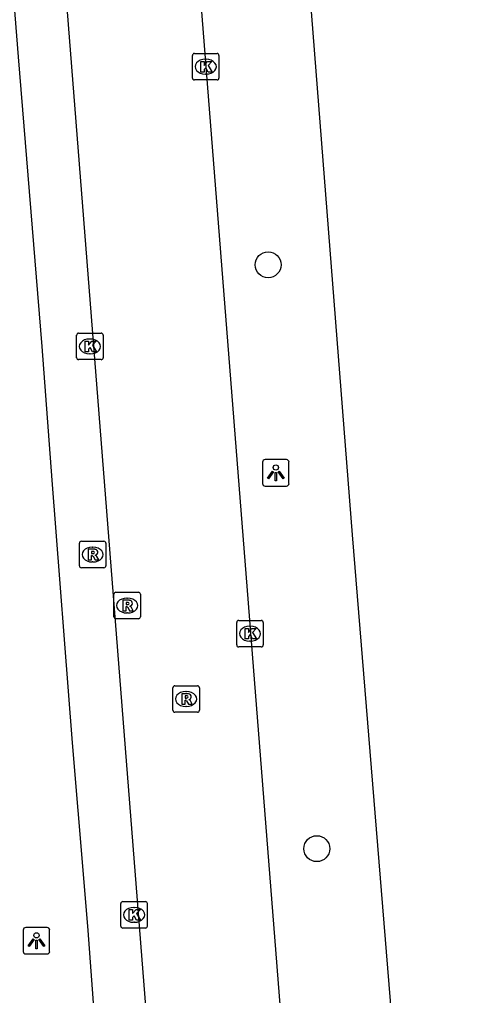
# Model space of a CAD drawing. Extents: x 157793 to 159380, y 380882 to 382313.
# Drawn here: x 158228.98 to 158246.22, y 381192.48 to 381229.32 of the extents above; entities that cross this region are included whole.
import ezdxf

# ---------------------------------------------------------------- set-up
doc = ezdxf.new("R2010")
doc.units = 0
for name, color, linetype in [('IMGEO_Boom', 7, 'Continuous'), ('IMGEO_Kolk', 7, 'Continuous'), ('IMGEO_Lichtpunt', 7, 'Continuous'), ('IMGEO_Rijbaan_lokaal_gesloten', 7, 'Continuous'), ('IMGEO_Rioolput', 7, 'Continuous'), ('IMGEO_Voetpad_open', 7, 'Continuous')]:
    doc.layers.add(name, color=color, linetype=linetype)

msp = doc.modelspace()

# ---------------------------------------------------------------- linework, layer by layer
at = {"layer": 'IMGEO_Boom'}
for centre in [(158238.357, 381220.059), (158240.192, 381198.022)]:
    msp.add_circle(centre, 0.489, dxfattribs=at)
at = {"layer": 'IMGEO_Kolk'}
for p, q in [((158235.501, 381227.11), (158235.501, 381227.962)), ((158235.576, 381228.036), (158236.428, 381228.036)), ((158236.502, 381227.962), (158236.502, 381227.11)), ((158235.989, 381227.816), (158236.014, 381227.816)), ((158236.012, 381227.256), (158235.987, 381227.256)), ((158236.428, 381227.036), (158235.576, 381227.036)), ((158231.133, 381216.553), (158231.133, 381217.405)), ((158231.208, 381217.479), (158232.06, 381217.479)), ((158231.621, 381217.259), (158231.646, 381217.259)), ((158232.134, 381217.405), (158232.134, 381216.553)), ((158231.644, 381216.699), (158231.619, 381216.699)), ((158232.06, 381216.479), (158231.208, 381216.479)), ((158237.171, 381205.711), (158237.171, 381206.563)), ((158237.246, 381206.637), (158238.098, 381206.637)), ((158238.172, 381206.563), (158238.172, 381205.711)), ((158237.659, 381206.417), (158237.684, 381206.417)), ((158237.682, 381205.857), (158237.657, 381205.857)), ((158238.098, 381205.637), (158237.246, 381205.637)), ((158232.798, 381195.097), (158232.798, 381195.949)), ((158232.873, 381196.023), (158233.725, 381196.023)), ((158233.799, 381195.949), (158233.799, 381195.097)), ((158233.286, 381195.803), (158233.311, 381195.803)), ((158233.309, 381195.243), (158233.284, 381195.243)), ((158233.725, 381195.023), (158232.873, 381195.023))]:
    msp.add_line(p, q, dxfattribs=at)
for points in [[(158235.501, 381227.11), (158235.501, 381227.962)], [(158235.576, 381228.036), (158236.428, 381228.036)], [(158236.502, 381227.962), (158236.502, 381227.11)], [(158235.822, 381227.736), (158235.945, 381227.736), (158235.945, 381227.585), (158236.075, 381227.736), (158236.239, 381227.736), (158236.093, 381227.585), (158236.246, 381227.336), (158236.094, 381227.336), (158236.009, 381227.5), (158235.945, 381227.433), (158235.945, 381227.336), (158235.822, 381227.336), (158235.822, 381227.736)], [(158236.428, 381227.036), (158235.576, 381227.036)], [(158231.133, 381216.553), (158231.133, 381217.405)], [(158231.208, 381217.479), (158232.06, 381217.479)], [(158232.134, 381217.405), (158232.134, 381216.553)], [(158231.454, 381217.179), (158231.577, 381217.179), (158231.577, 381217.028), (158231.707, 381217.179), (158231.871, 381217.179), (158231.725, 381217.028), (158231.878, 381216.779), (158231.726, 381216.779), (158231.641, 381216.943), (158231.577, 381216.876), (158231.577, 381216.779), (158231.454, 381216.779), (158231.454, 381217.179)], [(158232.06, 381216.479), (158231.208, 381216.479)], [(158237.171, 381205.711), (158237.171, 381206.563)], [(158237.246, 381206.637), (158238.098, 381206.637)], [(158238.172, 381206.563), (158238.172, 381205.711)], [(158237.492, 381206.337), (158237.615, 381206.337), (158237.615, 381206.186), (158237.745, 381206.337), (158237.909, 381206.337), (158237.763, 381206.186), (158237.916, 381205.937), (158237.764, 381205.937), (158237.679, 381206.101), (158237.615, 381206.034), (158237.615, 381205.937), (158237.492, 381205.937), (158237.492, 381206.337)], [(158238.098, 381205.637), (158237.246, 381205.637)], [(158232.798, 381195.097), (158232.798, 381195.949)], [(158232.873, 381196.023), (158233.725, 381196.023)], [(158233.799, 381195.949), (158233.799, 381195.097)], [(158233.119, 381195.723), (158233.242, 381195.723), (158233.242, 381195.572), (158233.372, 381195.723), (158233.536, 381195.723), (158233.39, 381195.572), (158233.543, 381195.323), (158233.391, 381195.323), (158233.306, 381195.487), (158233.242, 381195.42), (158233.242, 381195.323), (158233.119, 381195.323), (158233.119, 381195.723)], [(158233.725, 381195.023), (158232.873, 381195.023)]]:
    msp.add_lwpolyline(points, dxfattribs=at)
for centre, start, end in [((158235.578, 381227.96), 91.552, 178.448), ((158235.578, 381227.96), 91.552, 178.448), ((158236.426, 381227.96), 1.552, 88.448), ((158236.426, 381227.96), 1.552, 88.448), ((158235.578, 381227.112), 181.552, 268.448), ((158235.578, 381227.112), 181.552, 268.448), ((158236.426, 381227.112), 271.552, 358.448), ((158236.426, 381227.112), 271.552, 358.448), ((158231.21, 381217.403), 91.552, 178.448), ((158231.21, 381217.403), 91.552, 178.448), ((158232.058, 381217.403), 1.552, 88.448), ((158232.058, 381217.403), 1.552, 88.448), ((158231.21, 381216.555), 181.552, 268.448), ((158231.21, 381216.555), 181.552, 268.448), ((158232.058, 381216.555), 271.552, 358.448), ((158232.058, 381216.555), 271.552, 358.448), ((158237.248, 381206.561), 91.552, 178.448), ((158237.248, 381206.561), 91.552, 178.448), ((158238.096, 381206.561), 1.552, 88.448), ((158238.096, 381206.561), 1.552, 88.448), ((158237.248, 381205.713), 181.552, 268.448), ((158237.248, 381205.713), 181.552, 268.448), ((158238.096, 381205.713), 271.552, 358.448), ((158238.096, 381205.713), 271.552, 358.448), ((158232.875, 381195.947), 91.552, 178.448), ((158232.875, 381195.947), 91.552, 178.448), ((158233.723, 381195.947), 1.552, 88.448), ((158233.723, 381195.947), 1.552, 88.448), ((158232.875, 381195.099), 181.552, 268.448), ((158232.875, 381195.099), 181.552, 268.448), ((158233.723, 381195.099), 271.552, 358.448), ((158233.723, 381195.099), 271.552, 358.448)]:
    msp.add_arc(centre, 0.0765, start, end, dxfattribs=at)
for centre, major_axis, ratio, start_param, end_param in [((158235.988, 381227.536), (-0.387, 0.002), 0.722429, 4.712389, 7.853982), ((158236.013, 381227.536), (-0.39, 0.002), 0.717154, 1.570796, 4.712389), ((158231.62, 381216.979), (-0.387, 0.002), 0.722429, 4.712389, 7.853982), ((158231.645, 381216.979), (-0.39, 0.002), 0.717154, 1.570796, 4.712389), ((158237.658, 381206.137), (-0.387, 0.002), 0.722429, 4.712389, 7.853982), ((158237.683, 381206.137), (-0.39, 0.002), 0.717154, 1.570796, 4.712389), ((158233.285, 381195.523), (-0.387, 0.002), 0.722429, 4.712389, 7.853982), ((158233.31, 381195.523), (-0.39, 0.002), 0.717154, 1.570796, 4.712389)]:
    msp.add_ellipse(centre, major_axis=major_axis, ratio=ratio, start_param=start_param, end_param=end_param, dxfattribs=at)
at = {"layer": 'IMGEO_Lichtpunt'}
for p, q in [((158238.148, 381212.61), (158238.148, 381211.803)), ((158238.148, 381212.61), (158238.148, 381211.803)), ((158239.05, 381212.705), (158238.242, 381212.705)), ((158239.05, 381212.705), (158238.242, 381212.705)), ((158239.144, 381211.803), (158239.144, 381212.61)), ((158239.144, 381211.803), (158239.144, 381212.61)), ((158238.242, 381211.709), (158239.05, 381211.709)), ((158238.242, 381211.709), (158239.05, 381211.709)), ((158229.118, 381194.952), (158229.118, 381194.145)), ((158229.118, 381194.952), (158229.118, 381194.145)), ((158230.02, 381195.047), (158229.212, 381195.047)), ((158230.02, 381195.047), (158229.212, 381195.047)), ((158230.114, 381194.145), (158230.114, 381194.952)), ((158230.114, 381194.145), (158230.114, 381194.952)), ((158229.212, 381194.051), (158230.02, 381194.051)), ((158229.212, 381194.051), (158230.02, 381194.051))]:
    msp.add_line(p, q, dxfattribs=at)
for points in [[(158238.522, 381212.274), (158238.561, 381212.246), (158238.373, 381211.984), (158238.335, 381212.011), (158238.522, 381212.274)], [(158238.624, 381212.226), (158238.671, 381212.226), (158238.671, 381211.904), (158238.624, 381211.904), (158238.624, 381212.226)], [(158238.734, 381212.246), (158238.772, 381212.273), (158238.959, 381212.011), (158238.92, 381211.983), (158238.734, 381212.246)], [(158229.492, 381194.616), (158229.531, 381194.588), (158229.343, 381194.326), (158229.305, 381194.353), (158229.492, 381194.616)], [(158229.594, 381194.568), (158229.641, 381194.568), (158229.641, 381194.246), (158229.594, 381194.246), (158229.594, 381194.568)], [(158229.704, 381194.588), (158229.742, 381194.615), (158229.929, 381194.353), (158229.89, 381194.325), (158229.704, 381194.588)]]:
    msp.add_lwpolyline(points, dxfattribs=at)
for centre in [(158238.647, 381212.408), (158229.617, 381194.75)]:
    msp.add_circle(centre, 0.0994, dxfattribs=at)
for centre, start, end in [((158238.242, 381212.61), 90, 180), ((158238.242, 381212.61), 90, 180), ((158239.05, 381212.61), 0, 90), ((158239.05, 381212.61), 0, 90), ((158238.242, 381211.803), 180, 270), ((158238.242, 381211.803), 180, 270), ((158239.05, 381211.803), 270, 0), ((158239.05, 381211.803), 270, 360), ((158229.212, 381194.952), 90, 180), ((158229.212, 381194.952), 90, 180), ((158230.02, 381194.952), 0, 90), ((158230.02, 381194.952), 0, 90), ((158229.212, 381194.145), 180, 270), ((158229.212, 381194.145), 180, 270), ((158230.02, 381194.145), 270, 0), ((158230.02, 381194.145), 270, 360)]:
    msp.add_arc(centre, 0.0946, start, end, dxfattribs=at)
at = {"layer": 'IMGEO_Rijbaan_lokaal_gesloten'}
for points in [[(158234.402, 381247.964), (158239.224, 381186.713), (158242.086, 381152.138)], [(158235.578, 381168.754), (158229.383, 381247.511)]]:
    msp.add_lwpolyline(points, dxfattribs=at)
at = {"layer": 'IMGEO_Rioolput'}
for p, q in [((158231.235, 381208.697), (158231.235, 381209.549)), ((158231.31, 381209.623), (158232.162, 381209.623)), ((158232.236, 381209.549), (158232.236, 381208.697)), ((158231.723, 381209.403), (158231.748, 381209.403)), ((158231.746, 381208.843), (158231.721, 381208.843)), ((158232.162, 381208.623), (158231.31, 381208.623)), ((158232.614, 381207.698), (158233.466, 381207.698)), ((158232.539, 381206.772), (158232.539, 381207.624)), ((158233.027, 381207.478), (158233.052, 381207.478)), ((158233.54, 381207.624), (158233.54, 381206.772)), ((158233.466, 381206.698), (158232.614, 381206.698)), ((158233.05, 381206.918), (158233.025, 381206.918)), ((158234.761, 381203.244), (158234.761, 381204.096)), ((158234.836, 381204.17), (158235.688, 381204.17)), ((158235.762, 381204.096), (158235.762, 381203.244)), ((158235.249, 381203.95), (158235.274, 381203.95)), ((158235.272, 381203.39), (158235.247, 381203.39)), ((158235.688, 381203.17), (158234.836, 381203.17))]:
    msp.add_line(p, q, dxfattribs=at)
for points in [[(158231.235, 381208.697), (158231.235, 381209.549)], [(158231.31, 381209.623), (158232.162, 381209.623)], [(158232.236, 381209.549), (158232.236, 381208.697)], [(158231.824, 381209.321), (158231.572, 381209.323), (158231.572, 381208.923)], [(158231.75, 381209.242), (158231.696, 381209.242), (158231.696, 381209.161)], [(158231.696, 381209.161), (158231.748, 381209.161)], [(158231.572, 381208.923), (158231.696, 381208.923), (158231.696, 381209.085), (158231.707, 381209.085)], [(158231.754, 381209.056), (158231.825, 381208.923), (158231.965, 381208.923), (158231.9, 381209.049)], [(158232.162, 381208.623), (158231.31, 381208.623)], [(158232.614, 381207.698), (158233.466, 381207.698)], [(158232.539, 381206.772), (158232.539, 381207.624)], [(158233.128, 381207.396), (158232.876, 381207.398), (158232.876, 381206.998)], [(158233.054, 381207.317), (158233, 381207.317), (158233, 381207.236)], [(158233.54, 381207.624), (158233.54, 381206.772)], [(158232.876, 381206.998), (158233, 381206.998), (158233, 381207.16), (158233.011, 381207.16)], [(158233, 381207.236), (158233.052, 381207.236)], [(158233.058, 381207.131), (158233.129, 381206.998), (158233.269, 381206.998), (158233.204, 381207.124)], [(158233.466, 381206.698), (158232.614, 381206.698)], [(158234.761, 381203.244), (158234.761, 381204.096)], [(158234.836, 381204.17), (158235.688, 381204.17)], [(158235.762, 381204.096), (158235.762, 381203.244)], [(158235.35, 381203.868), (158235.098, 381203.87), (158235.098, 381203.47)], [(158235.098, 381203.47), (158235.222, 381203.47), (158235.222, 381203.632), (158235.233, 381203.632)], [(158235.276, 381203.789), (158235.222, 381203.789), (158235.222, 381203.708)], [(158235.222, 381203.708), (158235.274, 381203.708)], [(158235.28, 381203.603), (158235.351, 381203.47), (158235.491, 381203.47), (158235.426, 381203.596)], [(158235.688, 381203.17), (158234.836, 381203.17)]]:
    msp.add_lwpolyline(points, dxfattribs=at)
for centre, radius, start, end in [((158231.312, 381209.547), 0.0765, 91.552, 178.448), ((158231.312, 381209.547), 0.0765, 91.552, 178.448), ((158232.16, 381209.547), 0.0765, 1.552, 88.448), ((158232.16, 381209.547), 0.0765, 1.552, 88.448), ((158231.732, 381209.35), 0.19, 274.7715, 282.9687), ((158231.756, 381209.146), 0.0964, 77.0061, 93.1865), ((158231.77, 381209.203), 0.0378, 276.6634, 79.6772), ((158231.823, 381209.211), 0.109, 350.3612, 89.416), ((158231.821, 381209.211), 0.112, 277.5842, 350.9817), ((158231.706, 381209.032), 0.0533, 26.0293, 88.6989), ((158231.805, 381208.996), 0.108, 29.5134, 73.7905), ((158231.312, 381208.699), 0.0765, 181.552, 268.448), ((158231.312, 381208.699), 0.0765, 181.552, 268.448), ((158232.16, 381208.699), 0.0765, 271.552, 358.448), ((158232.16, 381208.699), 0.0765, 271.552, 358.448), ((158232.616, 381207.622), 0.0765, 91.552, 178.448), ((158232.616, 381207.622), 0.0765, 91.552, 178.448), ((158233.464, 381207.622), 0.0765, 1.552, 88.448), ((158233.464, 381207.622), 0.0765, 1.552, 88.448), ((158233.06, 381207.221), 0.0964, 77.0061, 93.1865), ((158233.074, 381207.278), 0.0378, 276.6634, 79.6772), ((158233.127, 381207.286), 0.109, 350.3612, 89.416), ((158233.01, 381207.107), 0.0533, 26.0293, 88.6989), ((158233.036, 381207.425), 0.19, 274.7715, 282.9687), ((158233.125, 381207.286), 0.112, 277.5842, 350.9817), ((158233.109, 381207.071), 0.108, 29.5134, 73.7905), ((158232.616, 381206.774), 0.0765, 181.552, 268.448), ((158232.616, 381206.774), 0.0765, 181.552, 268.448), ((158233.464, 381206.774), 0.0765, 271.552, 358.448), ((158233.464, 381206.774), 0.0765, 271.552, 358.448), ((158234.838, 381204.094), 0.0765, 91.552, 178.448), ((158234.838, 381204.094), 0.0765, 91.552, 178.448), ((158235.686, 381204.094), 0.0765, 1.552, 88.448), ((158235.686, 381204.094), 0.0765, 1.552, 88.448), ((158235.232, 381203.579), 0.0533, 26.0293, 88.6989), ((158235.258, 381203.897), 0.19, 274.7715, 282.9687), ((158235.282, 381203.693), 0.0964, 77.0061, 93.1865), ((158235.296, 381203.75), 0.0378, 276.6634, 79.6772), ((158235.349, 381203.758), 0.109, 350.3612, 89.416), ((158235.347, 381203.758), 0.112, 277.5842, 350.9817), ((158235.331, 381203.543), 0.108, 29.5134, 73.7905), ((158234.838, 381203.246), 0.0765, 181.552, 268.448), ((158234.838, 381203.246), 0.0765, 181.552, 268.448), ((158235.686, 381203.246), 0.0765, 271.552, 358.448), ((158235.686, 381203.246), 0.0765, 271.552, 358.448)]:
    msp.add_arc(centre, radius, start, end, dxfattribs=at)
for centre, major_axis, ratio, start_param, end_param in [((158231.722, 381209.123), (-0.387, 0.002), 0.722429, 4.712389, 7.853982), ((158231.747, 381209.123), (-0.39, 0.002), 0.717154, 1.570796, 4.712389), ((158233.026, 381207.198), (-0.387, 0.002), 0.722429, 4.712389, 7.853982), ((158233.051, 381207.198), (-0.39, 0.002), 0.717154, 1.570796, 4.712389), ((158235.248, 381203.67), (-0.387, 0.002), 0.722429, 4.712389, 7.853982), ((158235.273, 381203.67), (-0.39, 0.002), 0.717154, 1.570796, 4.712389)]:
    msp.add_ellipse(centre, major_axis=major_axis, ratio=ratio, start_param=start_param, end_param=end_param, dxfattribs=at)
at = {"layer": 'IMGEO_Voetpad_open'}
for points in [[(158233.919, 381164.021), (158233.583, 381169.013), (158231.932, 381189.994), (158231.568, 381194.931), (158231.398, 381196.904), (158230.978, 381202.013), (158230.209, 381211.929), (158229.833, 381216.97), (158228.942, 381227.915), (158228.532, 381232.988), (158227.776, 381242.87), (158227.355, 381247.965), (158227, 381252.838)], [(158246.217, 381152.476), (158241.546, 381209.865), (158238.203, 381252.426)]]:
    msp.add_lwpolyline(points, dxfattribs=at)

doc.saveas('drawing.dxf')
